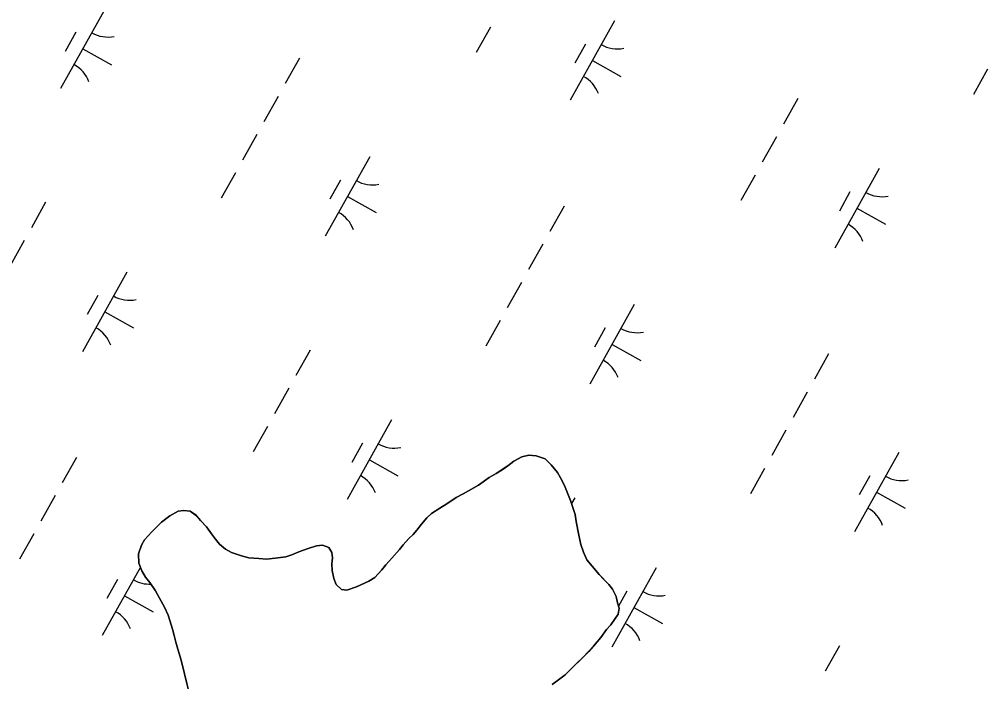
# Model space of a CAD drawing. Extents: x 3923531 to 3943530, y 207391 to 229799.
# Drawn here: x 3934037 to 3934568, y 219497 to 219861 of the extents above; entities that cross this region are included whole.
import ezdxf

# ---------------------------------------------------------------- set-up
doc = ezdxf.new("R2010")
doc.units = 0
doc.layers.add('V-TOPO-SHOR', color=7, linetype='Continuous')
doc.layers.add('V-WETL-SWMP', color=7, linetype='Continuous')

msp = doc.modelspace()

# ---------------------------------------------------------------- linework, layer by layer
at = {"layer": 'V-TOPO-SHOR'}
for points in [[(3934329.46, 219496.32), (3934332.28, 219498.29), (3934336.51, 219501.64), (3934339.14, 219504.22), (3934342.98, 219507.98), (3934346.01, 219510.94), (3934349.64, 219514.51), (3934352.07, 219517.28), (3934356.12, 219522.04), (3934359.36, 219526.4), (3934361.59, 219528.98), (3934365.65, 219534.93), (3934366.28, 219538.13), (3934365.31, 219541.13), (3934364.55, 219544.54), (3934362.59, 219548.56), (3934360.62, 219551.18), (3934357.85, 219554.01), (3934355.28, 219556.64), (3934351.33, 219561.27), (3934348.56, 219564.7), (3934346.61, 219568.92), (3934345.25, 219573.13), (3934344.11, 219578.34), (3934342.58, 219585.76), (3934342.02, 219589.56), (3934341.06, 219592.97), (3934339.5, 219597.19), (3934337.75, 219601.8), (3934336.19, 219605.42), (3934334.03, 219609.64), (3934332.46, 219612.66), (3934328.91, 219616.89), (3934325.54, 219620.12), (3934320.76, 219621.77), (3934316.57, 219622.22), (3934312.76, 219621.26), (3934308.33, 219618.9), (3934305.11, 219616.34), (3934302.49, 219614.57), (3934298.67, 219612.01), (3934294.85, 219609.85), (3934289, 219605.71), (3934283.57, 219602.57), (3934280.56, 219600.99), (3934276.74, 219598.84), (3934271.7, 219595.49), (3934267.88, 219593.13), (3934263.25, 219590.18), (3934260.62, 219587.81), (3934257.79, 219584.24), (3934255.16, 219581.07), (3934253.13, 219578.69), (3934250.71, 219576.51), (3934247.68, 219572.94), (3934245.65, 219570.36), (3934241.4, 219565.61), (3934238.17, 219562.05), (3934235.94, 219559.27), (3934232.1, 219555.11), (3934228.88, 219552.95), (3934222.04, 219549.82), (3934216.83, 219548.07), (3934213.83, 219548.5), (3934210.86, 219551.13), (3934209.7, 219554.54), (3934208.74, 219558.95), (3934208.58, 219562.55), (3934208.81, 219565.75), (3934208.44, 219568.75), (3934206.87, 219571.57), (3934203.49, 219572.8), (3934200.08, 219572.44), (3934195.47, 219570.89), (3934190.45, 219569.14), (3934186.64, 219567.38), (3934183.23, 219566.42), (3934177.42, 219565.67), (3934172.62, 219565.12), (3934168.42, 219565.37), (3934163.03, 219565.82), (3934159.04, 219566.86), (3934153.46, 219568.72), (3934150.08, 219570.56), (3934146.91, 219573.39), (3934144.74, 219576.01), (3934142.57, 219579.03), (3934139.81, 219582.86), (3934136.45, 219586.29), (3934134.23, 219588.96), (3934130.74, 219591.35), (3934127.38, 219591.71), (3934124.22, 219591.38), (3934119.64, 219588.95)], [(3934119.64, 219588.95), (3934115.04, 219585.31), (3934112.78, 219583.18), (3934109.75, 219580.09), (3934105.7, 219575.74), (3934104.07, 219572.75), (3934102.43, 219567.97), (3934102.57, 219562.97), (3934104.33, 219558.75), (3934106.29, 219555.13), (3934108.66, 219552.31), (3934111.81, 219547.68), (3934113.97, 219543.66), (3934116.72, 219538.83), (3934118.67, 219534.41), (3934119.64, 219531.4), (3934120.99, 219526.59), (3934121.96, 219523.18), (3934122.92, 219519.57), (3934124.08, 219515.76), (3934125.81, 219509.74), (3934126.78, 219505.93), (3934127.74, 219502.13), (3934128.88, 219496.92), (3934129.65, 219493.91)]]:
    msp.add_lwpolyline(points, dxfattribs=at)
at = {"layer": 'V-WETL-SWMP'}
for p, q in [((3934084.08, 219867.04), (3934059.7, 219823.39)), ((3934363.7, 219860.56), (3934339.32, 219816.91)), ((3934068.08, 219854.21), (3934062.23, 219843.74)), ((3934295.61, 219857.02), (3934287.81, 219843.05)), ((3934347.7, 219847.74), (3934341.85, 219837.26)), ((3934071.89, 219845.21), (3934087.6, 219836.43)), ((3934190.75, 219840.01), (3934182.94, 219826.04)), ((3934351.51, 219838.74), (3934367.22, 219829.96)), ((3934568.45, 219833.99), (3934560.65, 219820.02)), ((3934179.04, 219819.05), (3934171.24, 219805.09)), ((3934464.24, 219817.8), (3934456.43, 219803.83)), ((3934167.34, 219798.1), (3934159.53, 219784.13)), ((3934452.53, 219796.85), (3934444.73, 219782.88)), ((3934229.3, 219785.91), (3934204.91, 219742.26)), ((3934508.92, 219779.44), (3934484.53, 219735.79)), ((3934155.63, 219777.15), (3934147.83, 219763.18)), ((3934213.29, 219773.09), (3934207.44, 219762.61)), ((3934440.83, 219775.9), (3934433.02, 219761.93)), ((3934217.1, 219764.09), (3934232.82, 219755.31)), ((3934492.91, 219766.61), (3934487.06, 219756.14)), ((3934051.42, 219760.97), (3934043.61, 219747)), ((3934335.96, 219758.88), (3934328.16, 219744.91)), ((3934496.72, 219757.61), (3934512.44, 219748.83)), ((3934039.71, 219740.01), (3934031.91, 219726.05)), ((3934324.26, 219737.93), (3934316.45, 219723.96)), ((3934096.1, 219722.6), (3934071.71, 219678.95)), ((3934312.55, 219716.98), (3934304.75, 219703.01)), ((3934080.09, 219709.78), (3934074.24, 219699.3)), ((3934374.51, 219704.79), (3934350.12, 219661.14)), ((3934083.9, 219700.77), (3934099.62, 219692)), ((3934300.85, 219696.03), (3934293.04, 219682.06)), ((3934358.51, 219691.96), (3934352.66, 219681.49)), ((3934362.32, 219682.96), (3934378.03, 219674.19)), ((3934196.63, 219679.84), (3934188.83, 219665.87)), ((3934481.17, 219677.76), (3934473.37, 219663.79)), ((3934184.93, 219658.89), (3934177.12, 219644.92)), ((3934469.47, 219656.81), (3934461.67, 219642.84)), ((3934241.31, 219641.48), (3934216.92, 219597.83)), ((3934173.22, 219637.94), (3934165.42, 219623.97)), ((3934457.76, 219635.85), (3934449.96, 219621.88)), ((3934225.31, 219628.65), (3934219.45, 219618.18)), ((3934068.35, 219620.92), (3934060.55, 219606.95)), ((3934229.12, 219619.65), (3934244.83, 219610.87)), ((3934305.11, 219616.34), (3934308.34, 219618.9)), ((3934308.34, 219618.9), (3934312.76, 219621.26)), ((3934312.76, 219621.26), (3934316.57, 219622.22)), ((3934316.57, 219622.22), (3934320.76, 219621.77)), ((3934320.76, 219621.77), (3934325.54, 219620.12)), ((3934325.54, 219620.12), (3934328.91, 219616.89)), ((3934519.72, 219623.66), (3934495.34, 219580.01)), ((3934298.67, 219612.01), (3934302.49, 219614.56)), ((3934302.49, 219614.56), (3934305.11, 219616.34)), ((3934328.91, 219616.89), (3934332.46, 219612.66)), ((3934446.06, 219614.9), (3934438.26, 219600.93)), ((3934289, 219605.71), (3934294.85, 219609.85)), ((3934294.85, 219609.85), (3934298.67, 219612.01)), ((3934332.46, 219612.66), (3934334.03, 219609.64)), ((3934334.03, 219609.64), (3934336.19, 219605.42)), ((3934503.72, 219610.84), (3934497.87, 219600.36)), ((3934283.57, 219602.56), (3934289, 219605.71)), ((3934336.19, 219605.42), (3934337.75, 219601.8)), ((3934056.65, 219599.97), (3934048.85, 219586)), ((3934271.7, 219595.49), (3934276.74, 219598.84)), ((3934276.74, 219598.84), (3934280.56, 219601)), ((3934280.56, 219601), (3934283.57, 219602.56)), ((3934337.75, 219601.8), (3934339.5, 219597.19)), ((3934341.84, 219598.72), (3934340.09, 219595.58)), ((3934507.53, 219601.84), (3934523.25, 219593.06)), ((3934263.25, 219590.18), (3934267.88, 219593.13)), ((3934267.88, 219593.13), (3934271.7, 219595.49)), ((3934339.5, 219597.19), (3934341.06, 219592.97)), ((3934341.06, 219592.97), (3934342.02, 219589.56)), ((3934115.04, 219585.31), (3934119.64, 219588.95)), ((3934119.64, 219588.95), (3934124.22, 219591.38)), ((3934124.22, 219591.38), (3934127.38, 219591.7)), ((3934127.38, 219591.7), (3934130.74, 219591.35)), ((3934130.74, 219591.35), (3934134.23, 219588.95)), ((3934134.23, 219588.95), (3934136.45, 219586.29)), ((3934257.79, 219584.24), (3934260.63, 219587.81)), ((3934260.63, 219587.81), (3934263.25, 219590.18)), ((3934342.02, 219589.56), (3934342.58, 219585.76)), ((3934109.75, 219580.09), (3934112.78, 219583.18)), ((3934112.78, 219583.18), (3934115.04, 219585.31)), ((3934136.45, 219586.29), (3934139.81, 219582.86)), ((3934139.81, 219582.86), (3934142.57, 219579.03)), ((3934255.16, 219581.06), (3934257.79, 219584.24)), ((3934342.58, 219585.76), (3934344.11, 219578.34)), ((3934044.94, 219579.02), (3934037.14, 219565.05)), ((3934105.7, 219575.73), (3934109.75, 219580.09)), ((3934142.57, 219579.03), (3934144.74, 219576.01)), ((3934247.68, 219572.94), (3934250.71, 219576.51)), ((3934250.71, 219576.51), (3934253.13, 219578.69)), ((3934253.13, 219578.69), (3934255.16, 219581.06)), ((3934344.11, 219578.34), (3934345.25, 219573.13)), ((3934102.43, 219567.97), (3934104.07, 219572.75)), ((3934104.07, 219572.75), (3934105.7, 219575.73)), ((3934144.74, 219576.01), (3934146.91, 219573.39)), ((3934146.91, 219573.39), (3934150.08, 219570.56)), ((3934190.45, 219569.14), (3934195.47, 219570.89)), ((3934195.47, 219570.89), (3934200.08, 219572.44)), ((3934200.08, 219572.44), (3934203.49, 219572.8)), ((3934203.49, 219572.8), (3934206.87, 219571.57)), ((3934206.87, 219571.57), (3934208.44, 219568.75)), ((3934245.65, 219570.37), (3934247.68, 219572.94)), ((3934345.25, 219573.13), (3934346.61, 219568.92)), ((3934102.57, 219562.97), (3934102.43, 219567.97)), ((3934150.08, 219570.56), (3934153.46, 219568.72)), ((3934153.46, 219568.72), (3934159.04, 219566.86)), ((3934159.04, 219566.86), (3934163.03, 219565.82)), ((3934163.03, 219565.82), (3934168.42, 219565.37)), ((3934172.62, 219565.12), (3934177.42, 219565.67)), ((3934177.42, 219565.67), (3934183.23, 219566.41)), ((3934183.23, 219566.41), (3934186.64, 219567.38)), ((3934186.64, 219567.38), (3934190.45, 219569.14)), ((3934208.44, 219568.75), (3934208.81, 219565.75)), ((3934208.81, 219565.75), (3934208.58, 219562.55)), ((3934238.17, 219562.05), (3934241.4, 219565.61)), ((3934241.4, 219565.61), (3934245.65, 219570.37)), ((3934346.61, 219568.92), (3934348.56, 219564.7)), ((3934103.5, 219560.74), (3934082.52, 219523.18)), ((3934104.33, 219558.75), (3934102.57, 219562.97)), ((3934168.42, 219565.37), (3934172.62, 219565.12)), ((3934208.58, 219562.55), (3934208.74, 219558.95)), ((3934235.94, 219559.27), (3934238.17, 219562.05)), ((3934348.56, 219564.7), (3934351.33, 219561.27)), ((3934351.33, 219561.27), (3934355.28, 219556.63)), ((3934386.52, 219560.35), (3934362.14, 219516.7)), ((3934106.29, 219555.13), (3934104.33, 219558.75)), ((3934108.66, 219552.31), (3934106.29, 219555.13)), ((3934208.74, 219558.95), (3934209.7, 219554.54)), ((3934228.87, 219552.94), (3934232.1, 219555.11)), ((3934232.1, 219555.11), (3934235.94, 219559.27)), ((3934355.28, 219556.63), (3934360.62, 219551.18)), ((3934090.9, 219554), (3934085.05, 219543.53)), ((3934111.81, 219547.68), (3934108.66, 219552.31)), ((3934209.7, 219554.54), (3934210.86, 219551.13)), ((3934210.86, 219551.13), (3934213.83, 219548.5)), ((3934216.83, 219548.07), (3934222.04, 219549.82)), ((3934222.04, 219549.82), (3934228.87, 219552.94)), ((3934360.62, 219551.18), (3934362.59, 219548.56)), ((3934094.71, 219545), (3934110.43, 219536.22)), ((3934113.97, 219543.66), (3934111.81, 219547.68)), ((3934213.83, 219548.5), (3934216.83, 219548.07)), ((3934362.59, 219548.56), (3934364.55, 219544.54)), ((3934364.55, 219544.54), (3934365.31, 219541.13)), ((3934370.52, 219547.53), (3934365.91, 219539.28)), ((3934116.72, 219538.83), (3934113.97, 219543.66)), ((3934365.31, 219541.13), (3934366.28, 219538.13)), ((3934118.67, 219534.41), (3934116.72, 219538.83)), ((3934119.64, 219531.4), (3934118.67, 219534.41)), ((3934365.65, 219534.93), (3934361.59, 219528.98)), ((3934366.28, 219538.13), (3934365.65, 219534.93)), ((3934374.33, 219538.53), (3934390.04, 219529.75)), ((3934120.99, 219526.59), (3934119.64, 219531.4)), ((3934361.59, 219528.98), (3934359.36, 219526.4)), ((3934121.96, 219523.18), (3934120.99, 219526.59)), ((3934122.92, 219519.57), (3934121.96, 219523.18)), ((3934359.36, 219526.4), (3934356.12, 219522.04)), ((3934124.08, 219515.76), (3934122.92, 219519.57)), ((3934356.12, 219522.04), (3934352.07, 219517.28)), ((3934125.82, 219509.74), (3934124.08, 219515.76)), ((3934349.64, 219514.5), (3934336.51, 219501.64)), ((3934352.07, 219517.28), (3934349.64, 219514.5)), ((3934487.06, 219517.59), (3934479.26, 219503.63)), ((3934127.74, 219502.13), (3934125.82, 219509.74)), ((3934128.88, 219496.92), (3934127.74, 219502.13)), ((3934129.65, 219493.91), (3934128.88, 219496.92)), ((3934332.28, 219498.29), (3934329.46, 219496.32)), ((3934336.51, 219501.64), (3934332.28, 219498.29))]:
    msp.add_line(p, q, dxfattribs=at)
for centre, start, end in [((3934085.57, 219869.21), 240.0381, 281.5817), ((3934365.19, 219862.73), 240.0381, 281.5817), ((3934058.63, 219820.98), 20.0381, 61.5817), ((3934338.25, 219814.51), 20.0381, 61.5817), ((3934230.78, 219788.09), 240.0381, 281.5817), ((3934510.4, 219781.61), 240.0381, 281.5817), ((3934203.84, 219739.86), 20.0381, 61.5817), ((3934483.46, 219733.38), 20.0381, 61.5817), ((3934097.58, 219724.77), 240.0381, 281.5817), ((3934070.64, 219676.55), 20.0381, 61.5817), ((3934376, 219706.96), 240.0381, 281.5817), ((3934349.05, 219658.73), 20.0381, 61.5817), ((3934242.8, 219643.65), 240.0381, 281.5817), ((3934215.85, 219595.42), 20.0381, 61.5817), ((3934521.21, 219625.84), 240.0381, 281.5817), ((3934494.27, 219577.61), 20.0381, 61.5817), ((3934108.39, 219569), 240.0381, 272.8947), ((3934388.01, 219562.52), 240.0381, 281.5817), ((3934081.45, 219520.77), 20.0381, 61.5817), ((3934361.07, 219514.3), 20.0381, 61.5817)]:
    msp.add_arc(centre, 17.62, start, end, dxfattribs=at)

doc.saveas('drawing.dxf')
